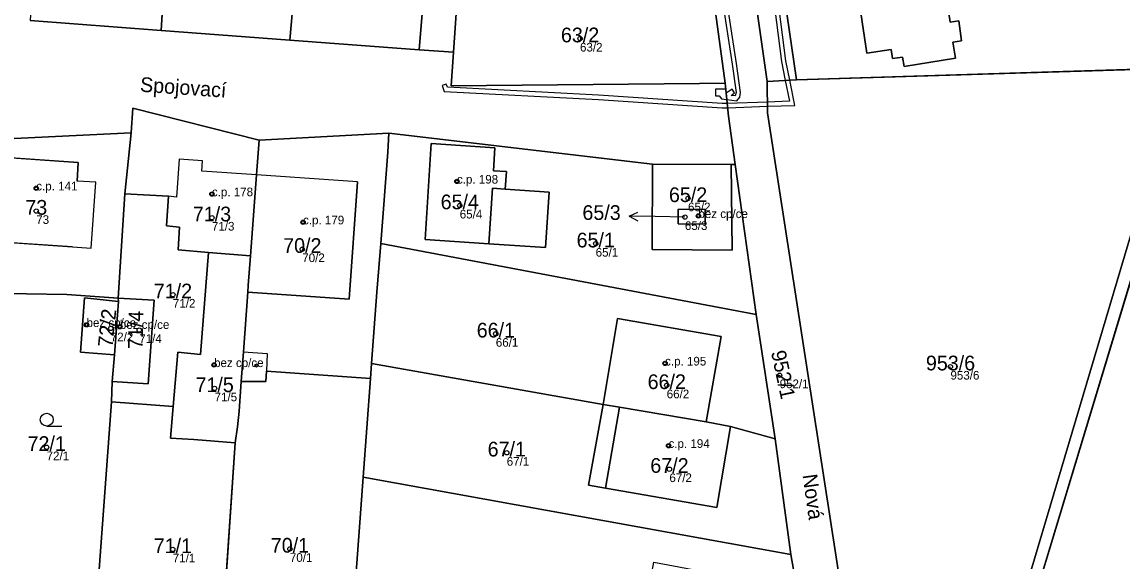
# Model space of a CAD drawing. Extents: x -603967 to -594699, y -1179315 to -1165625.
# Drawn here: x -597286.6 to -597159.4, y -1172726.5 to -1172664.1 of the extents above; entities that cross this region are included whole.
import ezdxf

# ---------------------------------------------------------------- set-up
doc = ezdxf.new("R2010")
doc.units = 0
for name, color, linetype in [('Definiční body', 7, 'Continuous'), ('Hranice parcel', 7, 'Continuous'), ('Parcelní čísla', 7, 'Continuous'), ('Polygon budovy', 7, 'Continuous'), ('Polygon parcely', 7, 'Continuous'), ('Pop  PČ popisy', 7, 'Continuous'), ('Vnitřní kresba', 7, 'Continuous'), ('Věcná břemena k části', 7, 'Continuous'), ('Značky budov', 7, 'Continuous'), ('Značky kultur', 7, 'Continuous')]:
    doc.layers.add(name, color=color, linetype=linetype)

msp = doc.modelspace()

# ---------------------------------------------------------------- linework, layer by layer
at = {"layer": 'Definiční body'}
for centre in [(-597222.07, -1172666.03994), (-597236.29, -1172682.53994), (-597284.91, -1172683.32994), (-597264.61, -1172683.99994), (-597235.97, -1172685.32994), (-597209.59, -1172684.49994), (-597284.91, -1172685.95994), (-597209.95, -1172686.65994), (-597208.39, -1172686.51994), (-597264.61, -1172686.72994), (-597254.08, -1172687.24994), (-597254.17, -1172690.36994), (-597220.26, -1172689.73994), (-597269.12, -1172695.62994), (-597279.1, -1172699.10994), (-597275.25, -1172699.32994), (-597276.3, -1172699.51994), (-597273, -1172699.70994), (-597231.8, -1172700.14994), (-597264.36, -1172703.73994), (-597212.24, -1172703.55994), (-597179.26, -1172703.94994), (-597199, -1172704.93994), (-597264.3, -1172706.45994), (-597212.05, -1172706.10994), (-597283.71, -1172713.25994), (-597211.84, -1172713.07994), (-597230.54, -1172713.89994), (-597211.74, -1172715.78994), (-597269.13, -1172725.06994), (-597255.6, -1172725.00994)]:
    msp.add_circle(centre, 0.25, dxfattribs=at)
at = {"layer": 'Hranice parcel'}
for p, q in [((-597200.46, -1172670.98), (-597212.52, -1172586.36)), ((-597205.28, -1172671.19), (-597209.4, -1172640.92)), ((-597200.14, -1172649.62), (-597197.06, -1172670.81)), ((-597270.49, -1172665.08), (-597269.9, -1172655.75)), ((-597255.59, -1172666.23), (-597255.2, -1172661.4)), ((-597285.61, -1172663.93), (-597270.49, -1172665.08)), ((-597270.49, -1172665.08), (-597255.59, -1172666.23)), ((-597240.66, -1172667.32), (-597255.59, -1172666.23)), ((-597240.66, -1172667.32), (-597236.69, -1172667.61)), ((-597197.06, -1172670.81), (-597152.68, -1172669.43)), ((-597184.59, -1172776.79), (-597152.68, -1172669.43)), ((-597204.91, -1172674.99), (-597205.28, -1172671.19)), ((-597197.06, -1172670.81), (-597200.46, -1172670.98)), ((-597151.89, -1172672.35), (-597184.18, -1172779.24)), ((-597273.94, -1172676.94), (-597273.73, -1172674.08)), ((-597273.73, -1172674.08), (-597259.13, -1172677.77)), ((-597204.13, -1172680.6), (-597204.91, -1172674.99)), ((-597289.06, -1172677.65), (-597273.94, -1172676.94)), ((-597274.67, -1172683.96), (-597273.94, -1172676.94)), ((-597259.13, -1172677.77), (-597244.16, -1172676.96)), ((-597244.16, -1172676.96), (-597213.69, -1172680.53)), ((-597213.69, -1172680.53), (-597204.6, -1172680.6)), ((-597204.6, -1172680.6), (-597204.13, -1172680.6)), ((-597201.71, -1172697.9), (-597204.13, -1172680.6)), ((-597274.67, -1172683.96), (-597275.46, -1172696.03)), ((-597245.1, -1172689.72), (-597201.71, -1172697.9)), ((-597265.92, -1172702.55), (-597265.02, -1172690.76)), ((-597265.02, -1172690.76), (-597260.15, -1172691.14)), ((-597275.39, -1172696.41), (-597275.88, -1172702.56)), ((-597275.46, -1172696.03), (-597275.39, -1172696.41)), ((-597275.46, -1172696.03), (-597271.3, -1172696.26)), ((-597271.3, -1172696.26), (-597271.97, -1172705.91)), ((-597201.71, -1172697.9), (-597199.52, -1172712.29)), ((-597275.88, -1172702.56), (-597276.14, -1172705.64)), ((-597269.07, -1172708.54), (-597268.54, -1172702.27)), ((-597268.54, -1172702.27), (-597265.92, -1172702.55)), ((-597246.28, -1172705.32), (-597246.15, -1172703.56)), ((-597246.15, -1172703.56), (-597219.4, -1172708.31)), ((-597247.13, -1172716.7), (-597246.28, -1172705.32)), ((-597276.14, -1172705.64), (-597276.21, -1172708.01)), ((-597271.97, -1172705.91), (-597276.14, -1172705.64)), ((-597276.21, -1172708.01), (-597278.56, -1172739.94)), ((-597269.07, -1172708.54), (-597276.21, -1172708.01)), ((-597269.38, -1172712.19), (-597269.07, -1172708.54)), ((-597207.5, -1172710.33), (-597204.66, -1172710.84)), ((-597204.66, -1172710.84), (-597199.52, -1172712.29)), ((-597266.71, -1172712.38), (-597269.38, -1172712.19)), ((-597261.93, -1172712.75), (-597266.71, -1172712.38)), ((-597261.93, -1172712.75), (-597263.96, -1172742.81)), ((-597199.52, -1172712.29), (-597197.72, -1172725.66)), ((-597248.06, -1172729.27), (-597247.13, -1172716.7)), ((-597197.72, -1172725.66), (-597247.13, -1172716.7)), ((-597197.72, -1172725.66), (-597195.27, -1172739.28))]:
    msp.add_line(p, q, dxfattribs=at)
for points in [[(-597239.02, -1172643.81), (-597239.96, -1172658.92), (-597240.66, -1172667.32)], [(-597235.18, -1172644.1), (-597235.6, -1172650.79), (-597236.13, -1172659.19), (-597236.69, -1172667.61)], [(-597178.28, -1172663.97), (-597178, -1172666.31), (-597178.97, -1172666.45), (-597178.67, -1172668.29), (-597184.62, -1172669.25), (-597184.8, -1172668.16), (-597185.96, -1172668.35), (-597186.1, -1172667.3), (-597188.94, -1172667.7), (-597190.53, -1172656.81), (-597192.01, -1172657.03), (-597192.68, -1172652.21), (-597177.02, -1172649.78), (-597176.25, -1172654.47), (-597180.6, -1172655.22), (-597179.28, -1172664.15), (-597178.28, -1172663.97)], [(-597236.69, -1172667.61), (-597236.95, -1172671.49), (-597208.27, -1172671.22), (-597205.28, -1172671.19)], [(-597184.59, -1172776.79), (-597200.39, -1172674.62), (-597200.46, -1172670.98)], [(-597244.16, -1172676.96), (-597244.26, -1172679.15), (-597245.1, -1172689.72)], [(-597259.13, -1172677.77), (-597259.44, -1172681.79), (-597260.15, -1172691.14)], [(-597225.65, -1172683.76), (-597226.06, -1172690.17), (-597232.61, -1172689.75), (-597239.98, -1172689.25), (-597239.27, -1172678.17), (-597231.91, -1172678.64), (-597232.07, -1172681.31), (-597230.58, -1172681.4), (-597230.71, -1172683.44), (-597225.65, -1172683.76)], [(-597204.6, -1172680.6), (-597204.49, -1172690.48), (-597213.75, -1172690.42), (-597213.69, -1172680.53)], [(-597265.02, -1172690.76), (-597268.51, -1172690.46), (-597268.36, -1172687.81), (-597269.85, -1172687.68), (-597269.63, -1172684.26), (-597274.67, -1172683.96)], [(-597207.61, -1172685.78), (-597207.62, -1172687.46), (-597210.73, -1172687.44), (-597210.72, -1172685.76), (-597207.61, -1172685.78)], [(-597246.15, -1172703.56), (-597245.54, -1172695.35), (-597245.1, -1172689.72)], [(-597260.15, -1172691.14), (-597260.41, -1172694.55), (-597260.47, -1172695.34), (-597260.96, -1172702.23), (-597261.21, -1172705.67)], [(-597290.73, -1172695.44), (-597281.37, -1172695.59), (-597275.46, -1172696.03)], [(-597275.88, -1172702.56), (-597279.79, -1172702.27), (-597279.32, -1172695.99), (-597275.39, -1172696.41)], [(-597219.4, -1172708.31), (-597217.74, -1172698.36), (-597205.77, -1172700.44), (-597207.5, -1172710.33)], [(-597246.28, -1172705.32), (-597258.32, -1172704.46), (-597258.37, -1172705.67), (-597261.21, -1172705.67)], [(-597261.21, -1172705.67), (-597261.46, -1172709.1), (-597261.65, -1172710.91), (-597261.93, -1172712.75)], [(-597204.66, -1172710.84), (-597206.27, -1172720.2), (-597219.12, -1172717.97), (-597221.1, -1172717.64), (-597219.4, -1172708.31)], [(-597219.4, -1172708.31), (-597217.5, -1172708.63), (-597207.5, -1172710.33)]]:
    msp.add_lwpolyline(points, dxfattribs=at)
at = {"layer": 'Polygon budovy'}
for points in [[(-597180.6, -1172655.22), (-597176.25, -1172654.47), (-597177.02, -1172649.78), (-597192.68, -1172652.21), (-597192.01, -1172657.03), (-597190.53, -1172656.81), (-597188.94, -1172667.7), (-597186.1, -1172667.3), (-597185.96, -1172668.35), (-597184.8, -1172668.16), (-597184.62, -1172669.25), (-597178.67, -1172668.29), (-597178.97, -1172666.45), (-597178, -1172666.31), (-597178.28, -1172663.97), (-597179.28, -1172664.15)], [(-597239.98, -1172689.25), (-597232.61, -1172689.75), (-597232.17, -1172683.32), (-597230.71, -1172683.44), (-597230.58, -1172681.4), (-597232.07, -1172681.31), (-597231.91, -1172678.64), (-597239.27, -1172678.17)], [(-597290.27, -1172689.45), (-597280.71, -1172690.11), (-597278.55, -1172690.26), (-597278.03, -1172682.64), (-597280.19, -1172682.49), (-597280.05, -1172680.36), (-597289.58, -1172679.7)], [(-597268.4, -1172679.95), (-597268.71, -1172684.35), (-597269.63, -1172684.26), (-597269.85, -1172687.68), (-597268.36, -1172687.81), (-597268.51, -1172690.46), (-597265.02, -1172690.76), (-597260.15, -1172691.14), (-597259.44, -1172681.79), (-597265.77, -1172681.35), (-597265.69, -1172680.14)], [(-597247.79, -1172682.6), (-597259.44, -1172681.79), (-597260.15, -1172691.14), (-597260.41, -1172694.55), (-597260.47, -1172695.34), (-597248.73, -1172696.16)], [(-597210.73, -1172687.44), (-597207.62, -1172687.46), (-597207.61, -1172685.78), (-597210.72, -1172685.76)], [(-597269.38, -1172712.19), (-597266.71, -1172712.38), (-597261.93, -1172712.75), (-597261.65, -1172710.91), (-597261.46, -1172709.1), (-597261.21, -1172705.67), (-597260.96, -1172702.23), (-597260.47, -1172695.34), (-597260.41, -1172694.55), (-597260.15, -1172691.14), (-597265.02, -1172690.76), (-597265.92, -1172702.55), (-597268.54, -1172702.27), (-597269.07, -1172708.54)], [(-597275.39, -1172696.41), (-597279.32, -1172695.99), (-597279.79, -1172702.27), (-597275.88, -1172702.56)], [(-597275.46, -1172696.03), (-597275.39, -1172696.41), (-597275.88, -1172702.56), (-597276.14, -1172705.64), (-597271.97, -1172705.91), (-597271.3, -1172696.26)], [(-597219.4, -1172708.31), (-597217.5, -1172708.63), (-597207.5, -1172710.33), (-597205.77, -1172700.44), (-597217.74, -1172698.36)], [(-597204.66, -1172710.84), (-597207.5, -1172710.33), (-597217.5, -1172708.63), (-597219.12, -1172717.97), (-597206.27, -1172720.2)]]:
    msp.add_lwpolyline(points, close=True, dxfattribs=at)
at = {"layer": 'Polygon parcely'}
for points in [[(-597206.62, -1172605.09), (-597210.1, -1172581.2), (-597212.52, -1172586.36), (-597200.46, -1172670.98), (-597197.06, -1172670.81), (-597200.14, -1172649.62), (-597203.38, -1172627.35)], [(-597200.39, -1172674.62), (-597200.46, -1172670.98), (-597212.52, -1172586.36), (-597214.45, -1172590.49), (-597216.82, -1172590.41), (-597215.81, -1172593.92), (-597212.67, -1172616.94), (-597209.4, -1172640.92), (-597205.28, -1172671.19), (-597204.91, -1172674.99), (-597204.13, -1172680.6), (-597201.71, -1172697.9), (-597199.52, -1172712.29), (-597197.72, -1172725.66), (-597195.27, -1172739.28), (-597192.33, -1172756.74), (-597187.54, -1172781.71), (-597186.69, -1172787.77), (-597184.18, -1172779.24), (-597184.59, -1172776.79)], [(-597144.25, -1172641.45), (-597152.68, -1172669.43), (-597184.59, -1172776.79), (-597184.18, -1172779.24), (-597151.89, -1172672.35), (-597150.95, -1172669.23), (-597127.98, -1172593.36), (-597129.63, -1172592.38), (-597130.13, -1172593.91), (-597137.2, -1172617.74)], [(-597254.05, -1172643.35), (-597254.53, -1172650.9), (-597254.63, -1172652.42), (-597255.2, -1172661.4), (-597255.59, -1172666.23), (-597240.66, -1172667.32), (-597239.96, -1172658.92), (-597239.02, -1172643.81), (-597245.06, -1172643.36), (-597244.8, -1172639.84), (-597249.06, -1172639.54), (-597253.76, -1172639.07), (-597254, -1172642.51)], [(-597236.13, -1172659.19), (-597236.69, -1172667.61), (-597236.95, -1172671.49), (-597208.27, -1172671.22), (-597205.28, -1172671.19), (-597209.4, -1172640.92), (-597217.48, -1172640.31), (-597234.85, -1172639.05), (-597235.18, -1172644.1), (-597235.6, -1172650.79)], [(-597269.9, -1172655.75), (-597269.04, -1172642.28), (-597284.02, -1172641.21), (-597284.58, -1172648.86), (-597285.32, -1172658.92), (-597285.61, -1172663.93), (-597270.49, -1172665.08)], [(-597200.14, -1172649.62), (-597197.06, -1172670.81), (-597152.68, -1172669.43), (-597144.25, -1172641.45)], [(-597269.9, -1172655.75), (-597270.49, -1172665.08), (-597255.59, -1172666.23), (-597255.2, -1172661.4), (-597254.63, -1172652.42), (-597254.53, -1172650.9), (-597254.05, -1172643.35), (-597265.15, -1172642.56), (-597266.15, -1172656.09)], [(-597239.02, -1172643.81), (-597239.96, -1172658.92), (-597240.66, -1172667.32), (-597236.69, -1172667.61), (-597236.13, -1172659.19), (-597235.6, -1172650.79), (-597235.18, -1172644.1)], [(-597178.28, -1172663.97), (-597179.28, -1172664.15), (-597180.6, -1172655.22), (-597176.25, -1172654.47), (-597177.02, -1172649.78), (-597192.68, -1172652.21), (-597192.01, -1172657.03), (-597190.53, -1172656.81), (-597188.94, -1172667.7), (-597186.1, -1172667.3), (-597185.96, -1172668.35), (-597184.8, -1172668.16), (-597184.62, -1172669.25), (-597178.67, -1172668.29), (-597178.97, -1172666.45), (-597178, -1172666.31)], [(-597178.28, -1172663.97), (-597178, -1172666.31), (-597178.97, -1172666.45), (-597178.67, -1172668.29), (-597184.62, -1172669.25), (-597184.8, -1172668.16), (-597185.96, -1172668.35), (-597186.1, -1172667.3), (-597188.94, -1172667.7), (-597190.53, -1172656.81), (-597192.01, -1172657.03), (-597192.68, -1172652.21), (-597177.02, -1172649.78), (-597176.25, -1172654.47), (-597180.6, -1172655.22), (-597179.28, -1172664.15)], [(-597184.59, -1172776.79), (-597152.68, -1172669.43), (-597197.06, -1172670.81), (-597200.46, -1172670.98), (-597200.39, -1172674.62)], [(-597161.11, -1172863.97), (-597157.76, -1172871.57), (-597097.09, -1172668.97), (-597151.89, -1172672.35), (-597184.18, -1172779.24), (-597177.97, -1172819.62), (-597173.01, -1172822.02), (-597166.05, -1172830.63)], [(-597265.02, -1172690.76), (-597260.15, -1172691.14), (-597259.44, -1172681.79), (-597259.13, -1172677.77), (-597273.73, -1172674.08), (-597273.94, -1172676.94), (-597274.67, -1172683.96), (-597269.63, -1172684.26), (-597269.85, -1172687.68), (-597268.36, -1172687.81), (-597268.51, -1172690.46)], [(-597281.37, -1172695.59), (-597275.46, -1172696.03), (-597274.67, -1172683.96), (-597273.94, -1172676.94), (-597289.06, -1172677.65), (-597289.58, -1172679.7), (-597290.27, -1172689.45), (-597290.73, -1172695.44)], [(-597261.21, -1172705.67), (-597258.37, -1172705.67), (-597258.32, -1172704.46), (-597246.28, -1172705.32), (-597246.15, -1172703.56), (-597245.54, -1172695.35), (-597245.1, -1172689.72), (-597244.26, -1172679.15), (-597244.16, -1172676.96), (-597259.13, -1172677.77), (-597259.44, -1172681.79), (-597260.15, -1172691.14), (-597260.41, -1172694.55), (-597260.47, -1172695.34), (-597260.96, -1172702.23)], [(-597213.69, -1172680.53), (-597244.16, -1172676.96), (-597244.26, -1172679.15), (-597245.1, -1172689.72), (-597201.71, -1172697.9), (-597204.13, -1172680.6), (-597204.6, -1172680.6), (-597204.49, -1172690.48), (-597213.75, -1172690.42)], [(-597225.65, -1172683.76), (-597230.71, -1172683.44), (-597230.58, -1172681.4), (-597232.07, -1172681.31), (-597231.91, -1172678.64), (-597239.27, -1172678.17), (-597239.98, -1172689.25), (-597232.61, -1172689.75), (-597226.06, -1172690.17)], [(-597225.65, -1172683.76), (-597226.06, -1172690.17), (-597232.61, -1172689.75), (-597239.98, -1172689.25), (-597239.27, -1172678.17), (-597231.91, -1172678.64), (-597232.07, -1172681.31), (-597230.58, -1172681.4), (-597230.71, -1172683.44)], [(-597204.6, -1172680.6), (-597213.69, -1172680.53), (-597213.75, -1172690.42), (-597204.49, -1172690.48)], [(-597276.21, -1172708.01), (-597269.07, -1172708.54), (-597268.54, -1172702.27), (-597265.92, -1172702.55), (-597265.02, -1172690.76), (-597268.51, -1172690.46), (-597268.36, -1172687.81), (-597269.85, -1172687.68), (-597269.63, -1172684.26), (-597274.67, -1172683.96), (-597275.46, -1172696.03), (-597271.3, -1172696.26), (-597271.97, -1172705.91), (-597276.14, -1172705.64)], [(-597207.61, -1172685.78), (-597207.62, -1172687.46), (-597210.73, -1172687.44), (-597210.72, -1172685.76)], [(-597207.61, -1172685.78), (-597210.72, -1172685.76), (-597210.73, -1172687.44), (-597207.62, -1172687.46)], [(-597219.4, -1172708.31), (-597217.74, -1172698.36), (-597205.77, -1172700.44), (-597207.5, -1172710.33), (-597204.66, -1172710.84), (-597199.52, -1172712.29), (-597201.71, -1172697.9), (-597245.1, -1172689.72), (-597245.54, -1172695.35), (-597246.15, -1172703.56)], [(-597261.93, -1172712.75), (-597261.65, -1172710.91), (-597261.46, -1172709.1), (-597261.21, -1172705.67), (-597260.96, -1172702.23), (-597260.47, -1172695.34), (-597260.41, -1172694.55), (-597260.15, -1172691.14), (-597265.02, -1172690.76), (-597265.92, -1172702.55), (-597268.54, -1172702.27), (-597269.07, -1172708.54), (-597269.38, -1172712.19), (-597266.71, -1172712.38)], [(-597275.88, -1172702.56), (-597279.79, -1172702.27), (-597279.32, -1172695.99), (-597275.39, -1172696.41), (-597275.46, -1172696.03), (-597281.37, -1172695.59), (-597290.73, -1172695.44), (-597291.17, -1172701.29), (-597291.74, -1172708.71), (-597293.91, -1172737.1), (-597285.28, -1172738.61), (-597278.56, -1172739.94), (-597276.21, -1172708.01), (-597276.14, -1172705.64)], [(-597275.88, -1172702.56), (-597275.39, -1172696.41), (-597279.32, -1172695.99), (-597279.79, -1172702.27)], [(-597275.39, -1172696.41), (-597275.88, -1172702.56), (-597276.14, -1172705.64), (-597271.97, -1172705.91), (-597271.3, -1172696.26), (-597275.46, -1172696.03)], [(-597217.5, -1172708.63), (-597207.5, -1172710.33), (-597205.77, -1172700.44), (-597217.74, -1172698.36), (-597219.4, -1172708.31)], [(-597219.4, -1172708.31), (-597246.15, -1172703.56), (-597246.28, -1172705.32), (-597247.13, -1172716.7), (-597197.72, -1172725.66), (-597199.52, -1172712.29), (-597204.66, -1172710.84), (-597206.27, -1172720.2), (-597219.12, -1172717.97), (-597221.1, -1172717.64)], [(-597255.85, -1172744.37), (-597249.28, -1172745.62), (-597248.06, -1172729.27), (-597247.13, -1172716.7), (-597246.28, -1172705.32), (-597258.32, -1172704.46), (-597258.37, -1172705.67), (-597261.21, -1172705.67), (-597261.46, -1172709.1), (-597261.65, -1172710.91), (-597261.93, -1172712.75), (-597263.96, -1172742.81)], [(-597278.56, -1172739.94), (-597270.51, -1172741.54), (-597263.96, -1172742.81), (-597261.93, -1172712.75), (-597266.71, -1172712.38), (-597269.38, -1172712.19), (-597269.07, -1172708.54), (-597276.21, -1172708.01)], [(-597204.66, -1172710.84), (-597207.5, -1172710.33), (-597217.5, -1172708.63), (-597219.4, -1172708.31), (-597221.1, -1172717.64), (-597219.12, -1172717.97), (-597206.27, -1172720.2)], [(-597212.95, -1172735.81), (-597212.29, -1172732.33), (-597214.55, -1172731.9), (-597213.52, -1172726.52), (-597211.27, -1172726.95), (-597200.93, -1172728.92), (-597201.34, -1172731.22), (-597198.76, -1172731.68), (-597199.02, -1172733.14), (-597200.38, -1172732.9), (-597200.59, -1172734.07), (-597201.85, -1172733.85), (-597202.54, -1172737.74), (-597199.23, -1172738.42), (-597195.27, -1172739.28), (-597197.72, -1172725.66), (-597247.13, -1172716.7), (-597248.06, -1172729.27)]]:
    msp.add_lwpolyline(points, close=True, dxfattribs=at)
msp.add_lwpolyline([(-597289.06, -1172677.65), (-597273.94, -1172676.94), (-597273.73, -1172674.08), (-597259.13, -1172677.77), (-597244.16, -1172676.96), (-597213.69, -1172680.53), (-597204.6, -1172680.6), (-597204.13, -1172680.6), (-597204.91, -1172674.99), (-597205.28, -1172671.19), (-597208.27, -1172671.22), (-597236.95, -1172671.49), (-597236.69, -1172667.61), (-597240.66, -1172667.32), (-597255.59, -1172666.23), (-597270.49, -1172665.08), (-597285.61, -1172663.93)], dxfattribs=at)
at = {"layer": 'Pop  PČ popisy'}
for p, q in [((-597216.381, -1172686.558), (-597215.37, -1172686.074)), ((-597213.38, -1172686.61), (-597216.381, -1172686.558)), ((-597216.381, -1172686.558), (-597215.388, -1172687.076)), ((-597209.95, -1172686.66), (-597213.38, -1172686.61))]:
    msp.add_line(p, q, dxfattribs=at)
at = {"layer": 'Vnitřní kresba'}
for p, q in [((-597289.58, -1172679.7), (-597280.05, -1172680.36)), ((-597268.4, -1172679.95), (-597268.71, -1172684.35)), ((-597265.69, -1172680.14), (-597268.4, -1172679.95)), ((-597280.05, -1172680.36), (-597280.19, -1172682.49)), ((-597265.77, -1172681.35), (-597265.69, -1172680.14)), ((-597259.44, -1172681.79), (-597265.77, -1172681.35)), ((-597278.03, -1172682.64), (-597280.19, -1172682.49)), ((-597278.55, -1172690.26), (-597278.03, -1172682.64)), ((-597247.79, -1172682.6), (-597259.44, -1172681.79)), ((-597247.79, -1172682.6), (-597248.73, -1172696.16)), ((-597232.17, -1172683.32), (-597232.61, -1172689.75)), ((-597230.71, -1172683.44), (-597232.17, -1172683.32)), ((-597268.71, -1172684.35), (-597269.63, -1172684.26)), ((-597280.71, -1172690.11), (-597290.27, -1172689.45)), ((-597280.71, -1172690.11), (-597278.55, -1172690.26)), ((-597248.73, -1172696.16), (-597260.47, -1172695.34)), ((-597260.96, -1172702.23), (-597258.22, -1172702.43)), ((-597258.22, -1172702.43), (-597258.32, -1172704.46)), ((-597219.12, -1172717.97), (-597217.5, -1172708.63))]:
    msp.add_line(p, q, dxfattribs=at)
at = {"layer": 'Věcná břemena k části'}
for points in [[(-597205.81, -1172660.44), (-597204.49, -1172669), (-597204.03, -1172672.27), (-597204.13, -1172672.65), (-597204.62, -1172672.59), (-597204.2, -1172672.31), (-597204.48, -1172671.89), (-597205.17, -1172672.35), (-597205.21, -1172671.89), (-597206.42, -1172671.89), (-597206.42, -1172672.64), (-597205.99, -1172672.64), (-597205.7, -1172672.98), (-597205.1, -1172673.06), (-597203.95, -1172673.21), (-597203.61, -1172672.82), (-597203.53, -1172672.27), (-597203.99, -1172668.92), (-597205.31, -1172660.36)], [(-597199.54, -1172662.66), (-597198.79, -1172668.69), (-597198.35, -1172670.87), (-597197.86, -1172673.27), (-597200.41, -1172673.36), (-597205.05, -1172673.52), (-597205.64, -1172673.54), (-597219.92, -1172672.57), (-597237.4, -1172671.66), (-597237.52, -1172671.29), (-597238, -1172671.45), (-597237.76, -1172672.14), (-597219.94, -1172673.07), (-597205.64, -1172674.04), (-597205, -1172674.02), (-597200.4, -1172673.86), (-597197.26, -1172673.75), (-597197.84, -1172670.85), (-597198.29, -1172668.61), (-597199.04, -1172662.58)]]:
    msp.add_lwpolyline(points, dxfattribs=at)
at = {"layer": 'Značky budov'}
for centre in [(-597236.2968, -1172682.53916), (-597284.9168, -1172683.32916), (-597264.6168, -1172683.99916), (-597208.3968, -1172686.51916), (-597254.0868, -1172687.24916), (-597279.1068, -1172699.10916), (-597275.2568, -1172699.32916), (-597264.3668, -1172703.73916), (-597259.4668, -1172703.80916), (-597212.2468, -1172703.55916), (-597211.8468, -1172713.07916)]:
    msp.add_circle(centre, 0.175, dxfattribs=at)
at = {"layer": 'Značky kultur'}
msp.add_line((-597283.703, -1172710.82), (-597281.953, -1172710.82), dxfattribs=at)
msp.add_circle((-597283.70286, -1172710.06981), 0.75, dxfattribs=at)

# ---------------------------------------------------------------- texts
at = {"layer": 'Definiční body'}
for s, p in [('63/2', (-597222.07, -1172667.529)), ('c.p. 141', (-597284.91, -1172683.58)), ('c.p. 198', (-597236.29, -1172682.79)), ('c.p. 178', (-597264.61, -1172684.25)), ('65/2', (-597209.59, -1172685.989)), ('73', (-597284.91, -1172687.449)), ('65/4', (-597235.97, -1172686.819)), ('bez cp/ce', (-597208.39, -1172686.77)), ('71/3', (-597264.61, -1172688.219)), ('c.p. 179', (-597254.08, -1172687.5)), ('65/3', (-597209.95, -1172688.149)), ('65/1', (-597220.26, -1172691.229)), ('70/2', (-597254.17, -1172691.859)), ('71/2', (-597269.12, -1172697.119)), ('bez cp/ce', (-597279.1, -1172699.36)), ('bez cp/ce', (-597275.25, -1172699.58)), ('72/2', (-597276.3, -1172701.009)), ('71/4', (-597273, -1172701.199)), ('66/1', (-597231.8, -1172701.639)), ('bez cp/ce', (-597264.36, -1172703.99)), ('c.p. 195', (-597212.24, -1172703.81)), ('952/1', (-597199, -1172706.429)), ('953/6', (-597179.26, -1172705.439)), ('66/2', (-597212.05, -1172707.599)), ('71/5', (-597264.3, -1172707.949)), ('c.p. 194', (-597211.84, -1172713.33)), ('72/1', (-597283.71, -1172714.749)), ('67/1', (-597230.54, -1172715.389)), ('67/2', (-597211.74, -1172717.279)), ('71/1', (-597269.13, -1172726.559)), ('70/1', (-597255.6, -1172726.499))]:
    msp.add_text(s, height=0.999996, dxfattribs=at).set_placement(p)
at = {"layer": 'Parcelní čísla'}
for s, p in [('63/2', (-597224.275, -1172666.465)), ('65/2', (-597211.795, -1172684.925)), ('73', (-597286.17, -1172686.385)), ('65/4', (-597238.175, -1172685.755)), ('65/3', (-597221.791, -1172686.985)), ('71/3', (-597266.815, -1172687.155)), ('70/2', (-597256.375, -1172690.795)), ('65/1', (-597222.465, -1172690.165)), ('71/2', (-597271.325, -1172696.055)), ('66/1', (-597234.005, -1172700.575)), ('953/6', (-597182.096, -1172704.375)), ('71/5', (-597266.505, -1172706.885)), ('66/2', (-597214.255, -1172706.535)), ('72/1', (-597285.915, -1172713.685)), ('67/1', (-597232.745, -1172714.325)), ('67/2', (-597213.945, -1172716.215)), ('71/1', (-597271.335, -1172725.495)), ('70/1', (-597257.805, -1172725.435))]:
    msp.add_text(s, height=1.699998, dxfattribs=at).set_placement(p)
for s, rotation, p in [('72/2', 84, (-597276.107, -1172701.758)), ('71/4', 89, (-597272.613, -1172701.922)), ('952/1', 282, (-597200.005, -1172702.254))]:
    msp.add_text(s, height=1.699998, rotation=rotation, dxfattribs=at).set_placement(p)
at = {"layer": 'Pop  PČ popisy'}
for s, rotation, p in [('Spojovací', 356, (-597272.954, -1172672.165)), ('Nová', 278, (-597196.358, -1172716.468))]:
    msp.add_text(s, height=1.699998, rotation=rotation, dxfattribs=at).set_placement(p)

doc.saveas('drawing.dxf')
